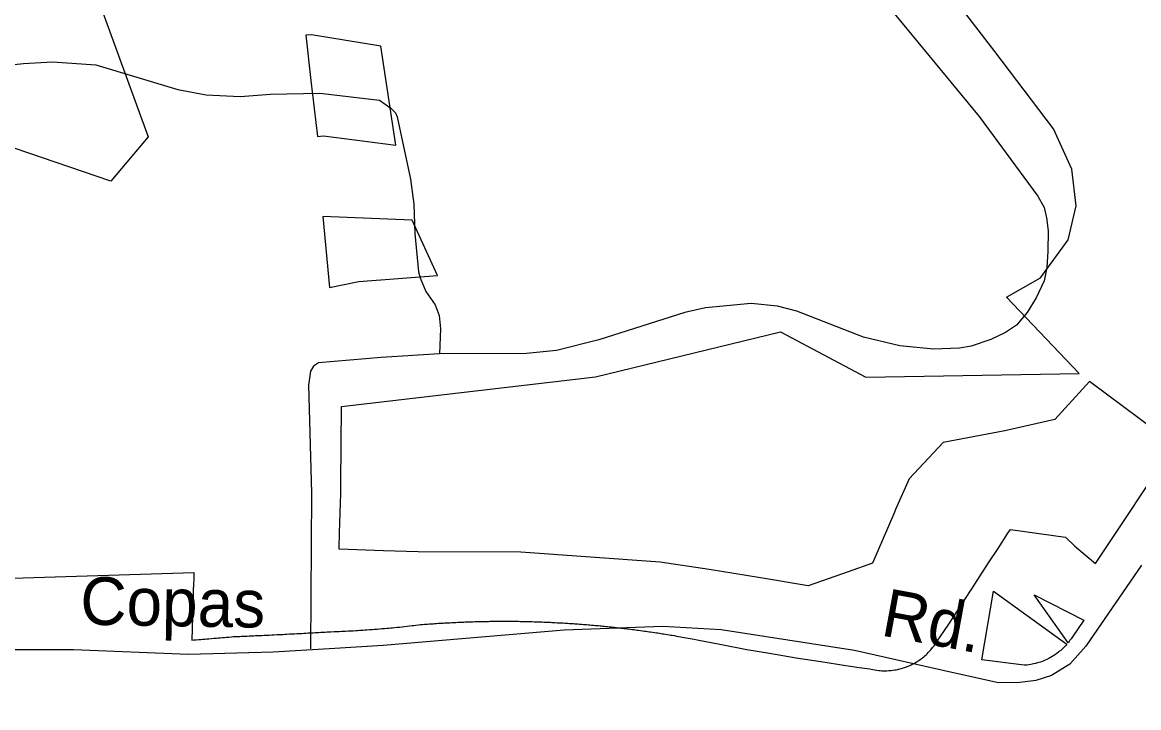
# Model space of a CAD drawing. Extents: x 2104537 to 2336408, y 34176 to 229611.
# Drawn here: x 2188949 to 2191166, y 71492 to 72854 of the extents above; entities that cross this region are included whole.
import ezdxf

# ---------------------------------------------------------------- set-up
doc = ezdxf.new("R2010")
doc.units = 0
for name, color, linetype in [('Default', 7, 'Continuous'), ('Exist Boundary Political City Limit New', 7, 'Continuous'), ('Exist Boundary Political City Limit New Hole', 7, 'Continuous'), ('Exist Road Non-System Type 51', 7, 'Continuous'), ('Exist Road Secondary Type 51 Attributed', 7, 'Continuous'), ('Exist Road Secondary Type 51 Label', 7, 'Continuous'), ('Map Preparation Boundary City Limit Buffer Line', 7, 'Continuous')]:
    doc.layers.add(name, color=color, linetype=linetype)

msp = doc.modelspace()

# ---------------------------------------------------------------- linework, layer by layer
at = {"layer": 'Default'}
msp.add_lwpolyline([(2191028, 71623.4), (2191026, 71621), (2190958.5, 71716.5), (2191057.5, 71666.1), (2191034.5, 71632.9), (2191032, 71629.1), (2191029.8, 71625.8), (2191028, 71623.4)], dxfattribs=at)
at = {"layer": 'Exist Boundary Political City Limit New'}
for points in [[(2190848.2, 73649.9), (2190965.5, 73729.3), (2190906.2, 73787.7), (2190043, 73266), (2189801, 73196.1), (2189510.8, 73174.6), (2189172, 73212.3), (2188975.2, 73239.3), (2189198.2, 72626.9), (2189124.5, 72538.3), (2188932.5, 72604), (2188893, 72778.3), (2188890.5, 72884.7), (2188751.8, 72791.9), (2188758.5, 71744.1), (2189289.5, 71760.6), (2189289.2, 71756.6), (2189289.2, 71753.6)], [(2190698.2, 71570.9), (2190701, 71571.8), (2190704.8, 71573.1), (2190707.5, 71574.2), (2190710.2, 71575.4), (2190714, 71577.1), (2190717.5, 71578.8), (2190721, 71580.7), (2190724.5, 71582.7), (2190728, 71584.9), (2190731.2, 71587.1), (2190734.5, 71589.4), (2190736.8, 71591.3), (2190739.2, 71593.2), (2190741.5, 71595.1), (2190743.8, 71597.1), (2190746, 71599.2), (2190748, 71601.3), (2190750.8, 71604.2), (2190753.5, 71607.1), (2190757, 71611.5), (2190759.8, 71615), (2190762, 71618.3), (2190764.5, 71622), (2190789, 71657.8), (2190832, 71724), (2190834.8, 71727.9), (2190868.2, 71780), (2190887, 71808.5), (2190906.5, 71838.6), (2190911.5, 71845.8), (2191021.2, 71831.1), (2191039.5, 71813.2), (2191080.2, 71778.6), (2191237.5, 72014.6), (2191068.5, 72140.2), (2191000, 72064.8), (2190900.2, 72042.2), (2190778, 72019.3), (2190710, 71946.8), (2190683.5, 71885.7), (2190679.8, 71877), (2190669.2, 71852.5), (2190637.5, 71779.3), (2190589, 71762.1), (2190510, 71734), (2190410.8, 71750.5), (2190313.2, 71766.7), (2190215.5, 71781.3), (2189938.8, 71800.9), (2189734.8, 71801.9), (2189666.2, 71803.8), (2189578.2, 71807), (2189578.5, 71841.2), (2189578.8, 71844.5), (2189578.8, 71847.5), (2189579, 71851.5), (2189579.2, 71855.5), (2189579.2, 71858.5), (2189579.2, 71861.5), (2189579.5, 71864.5), (2189579.5, 71867.5), (2189579.8, 71871.5), (2189579.8, 71874.5), (2189580, 71877.5), (2189580, 71880.5), (2189580.2, 71883.5), (2189580.2, 71887.5), (2189580.5, 71891.5), (2189580.5, 71894.5), (2189580.5, 71897.5), (2189580.8, 71901.5), (2189580.8, 71905.5), (2189581, 71909.5), (2189581, 71913.5), (2189581.2, 71917.5), (2189581.2, 71921.5), (2189581.2, 71924.5), (2189581.5, 71927.5), (2189581.5, 71930.5), (2189581.5, 71933.5), (2189581.5, 71937.3), (2189582.5, 72090.5), (2190087.5, 72149.3), (2190454.8, 72238.7), (2190624, 72149.2), (2191048.2, 72156.2), (2190904, 72307.8), (2190971.2, 72346.4), (2191026.2, 72421.6), (2191042.2, 72489.4), (2191033.5, 72562.5), (2190997.2, 72642.6), (2190880.2, 72796.4), (2190739, 72980.9)], [(2189289.2, 71753.6), (2189289.2, 71750.6), (2189289, 71746.6), (2189289, 71743.6), (2189288.8, 71740.6), (2189288.5, 71736.6), (2189288.5, 71732.7), (2189288.2, 71729.7), (2189288.2, 71726.7), (2189288, 71723.7), (2189288, 71720.4), (2189285.2, 71626.2), (2189289, 71626.6), (2189294, 71627), (2189299, 71627.4), (2189302.8, 71627.7), (2189306.5, 71628), (2189311.5, 71628.4), (2189315.2, 71628.7), (2189319, 71629), (2189324, 71629.4), (2189329, 71629.8), (2189334, 71630.2), (2189337.8, 71630.5), (2189341.5, 71630.9), (2189346.5, 71631.3), (2189350.2, 71631.6), (2189354, 71631.9), (2189358.8, 71632.3), (2189363.8, 71632.8), (2189367.5, 71633.1), (2189371.8, 71633.3), (2189376.8, 71633.5), (2189380.5, 71633.7), (2189384, 71633.8), (2189387.8, 71634), (2189391.5, 71634.1), (2189395.2, 71634.3), (2189399, 71634.5), (2189404, 71634.7), (2189407.8, 71634.9), (2189411.5, 71635.1), (2189416.5, 71635.3), (2189420.2, 71635.5), (2189424, 71635.7), (2189429, 71635.9), (2189434, 71636.1), (2189439, 71636.4), (2189444, 71636.6), (2189449, 71636.9), (2189454, 71637.1), (2189457.8, 71637.3), (2189461.5, 71637.5), (2189466.5, 71637.7), (2189470.2, 71637.9), (2189474, 71638.1), (2189479, 71638.4), (2189484, 71638.6), (2189489, 71638.9), (2189494, 71639.2), (2189499, 71639.4), (2189504, 71639.7), (2189507.8, 71639.9), (2189511.5, 71640.1), (2189516.5, 71640.4), (2189521.5, 71640.6), (2189526.5, 71640.9), (2189530.2, 71641.1), (2189534, 71641.3), (2189537.8, 71641.5), (2189541.5, 71641.8), (2189546.5, 71642), (2189550.2, 71642.2), (2189554, 71642.5), (2189557.8, 71642.7), (2189561.5, 71642.9), (2189568.2, 71643.2), (2189573.2, 71643.4), (2189578.2, 71643.6), (2189583.2, 71643.8), (2189587, 71644), (2189590.8, 71644.1), (2189595.8, 71644.4), (2189600.8, 71644.7), (2189605.8, 71644.9), (2189610.8, 71645.2), (2189614.5, 71645.5), (2189618.2, 71645.7), (2189622, 71645.9), (2189625.8, 71646.2), (2189629.5, 71646.5), (2189633.2, 71646.7), (2189638.2, 71647.1), (2189643.2, 71647.4), (2189648.2, 71647.8), (2189653.2, 71648.2), (2189658, 71648.6), (2189663, 71649), (2189668, 71649.5), (2189673, 71649.9)], [(2190943.8, 71576.7), (2190939, 71576.6), (2190854.5, 71586.9), (2190878, 71723.8), (2191023.5, 71618), (2191021.5, 71615.7), (2191019.5, 71613.5), (2191016.8, 71610.7), (2191013.8, 71607.9), (2191011.5, 71605.9), (2191009.2, 71604), (2191007, 71602.1), (2191004.5, 71600.2), (2191001.2, 71597.9), (2190998, 71595.7), (2190994.5, 71593.5), (2190991.2, 71591.5), (2190987.8, 71589.6), (2190984, 71587.9), (2190980.5, 71586.2), (2190977.8, 71585), (2190974.8, 71583.9), (2190971, 71582.6), (2190968.2, 71581.7), (2190965.5, 71580.8), (2190961.5, 71579.8), (2190957.5, 71578.9), (2190954.8, 71578.2), (2190951.8, 71577.7), (2190947.8, 71577.1), (2190943.8, 71576.7)], [(2189673, 71649.9), (2189676.8, 71650.2), (2189680.5, 71650.6), (2189684.2, 71650.9), (2189688, 71651.3), (2189693, 71651.8), (2189698, 71652.3), (2189703, 71652.8), (2189707.8, 71653.4), (2189712.8, 71653.9), (2189717.8, 71654.5), (2189722.8, 71655.1), (2189726.5, 71655.6), (2189730.2, 71656), (2189735.8, 71656.7), (2189739.5, 71657), (2189743.5, 71657.4), (2189747.5, 71657.7), (2189750.5, 71657.9), (2189753.5, 71658.1), (2189757.5, 71658.4), (2189761.5, 71658.7), (2189764.5, 71658.9), (2189767.5, 71659.1), (2189771.5, 71659.4), (2189775.5, 71659.7), (2189778.5, 71659.8), (2189781.5, 71660), (2189784.5, 71660.2), (2189787.5, 71660.4), (2189790.5, 71660.6), (2189793.5, 71660.7), (2189797.5, 71660.9), (2189801.5, 71661.1), (2189805.5, 71661.3), (2189809.5, 71661.5), (2189813.5, 71661.7), (2189817.5, 71661.9), (2189821.5, 71662.1), (2189825.5, 71662.2), (2189828.5, 71662.3), (2189831.5, 71662.5), (2189835.5, 71662.6), (2189839.5, 71662.7), (2189843.5, 71662.9), (2189847.5, 71663), (2189851.5, 71663.1), (2189855.5, 71663.2), (2189859.5, 71663.3), (2189863.5, 71663.4), (2189867.5, 71663.4), (2189871.5, 71663.5), (2189874.5, 71663.5), (2189877.5, 71663.6), (2189881.5, 71663.6), (2189885.5, 71663.7), (2189889.5, 71663.7), (2189893.5, 71663.7), (2189897.5, 71663.8), (2189901.5, 71663.8), (2189904.5, 71663.8), (2189907.5, 71663.8), (2189911.5, 71663.8), (2189915.5, 71663.8), (2189919.5, 71663.7), (2189923.5, 71663.7), (2189927.5, 71663.6), (2189931.5, 71663.6), (2189934.5, 71663.6), (2189937.5, 71663.5), (2189941.5, 71663.4), (2189945.5, 71663.4), (2189949.5, 71663.3), (2189953.5, 71663.2), (2189957.5, 71663.1), (2189961.5, 71663), (2189965.5, 71662.9), (2189969.5, 71662.7), (2189973.5, 71662.6), (2189977.5, 71662.5), (2189981.5, 71662.3), (2189984.5, 71662.2), (2189987.5, 71662.1), (2189990.5, 71662), (2189993.5, 71661.8), (2189997.5, 71661.6), (2190000.5, 71661.5), (2190003.5, 71661.4), (2190007.2, 71661.1), (2190011.2, 71660.9), (2190014.2, 71660.8), (2190017.2, 71660.6), (2190020.2, 71660.5), (2190023.2, 71660.3), (2190026.2, 71660.1), (2190029.2, 71659.9), (2190032.2, 71659.7), (2190035.2, 71659.5), (2190039.2, 71659.3), (2190043.2, 71659)], [(2190043.2, 71659), (2190046.2, 71658.8), (2190049.2, 71658.6), (2190052.2, 71658.4), (2190055.2, 71658.1), (2190059.2, 71657.8), (2190063.2, 71657.5), (2190066.2, 71657.3), (2190069.2, 71657.1), (2190073.2, 71656.7), (2190076.2, 71656.5), (2190079.2, 71656.2), (2190083.2, 71655.9), (2190086.2, 71655.6), (2190089.2, 71655.3), (2190093.2, 71655), (2190096.2, 71654.7), (2190099, 71654.4), (2190102, 71654.1), (2190105, 71653.8), (2190108, 71653.5), (2190111, 71653.2), (2190115, 71652.8), (2190118, 71652.5), (2190121, 71652.1), (2190125, 71651.7), (2190129, 71651.3), (2190132, 71650.9), (2190135, 71650.6), (2190138, 71650.2), (2190140.8, 71649.9), (2190143.8, 71649.5), (2190146.8, 71649.2), (2190149.8, 71648.8), (2190152.8, 71648.5), (2190156.8, 71648), (2190160.8, 71647.5), (2190163.8, 71647.1), (2190166.8, 71646.7), (2190169.8, 71646.3), (2190172.5, 71645.9), (2190176.5, 71645.4), (2190180.5, 71644.8), (2190184.5, 71644.3), (2190187.5, 71643.9), (2190190.5, 71643.4), (2190193.5, 71643), (2190196.5, 71642.6), (2190200.2, 71642), (2190204.2, 71641.4), (2190208.2, 71640.8), (2190211.2, 71640.4), (2190214.2, 71639.9), (2190217.2, 71639.4), (2190220, 71639), (2190223, 71638.5), (2190226, 71638), (2190230, 71637.4), (2190234, 71636.7), (2190237, 71636.2), (2190239.8, 71635.8), (2190243.8, 71635.1), (2190247.8, 71634.4), (2190251.8, 71633.7), (2190255.8, 71633), (2190259.5, 71632.3), (2190263.5, 71631.6), (2190267.5, 71630.9), (2190271.2, 71630.2), (2190275.2, 71629.5), (2190279.2, 71628.7), (2190283.5, 71627.9), (2190289, 71626.9), (2190334, 71618.3), (2190387.5, 71607.9), (2190433, 71600), (2190485.8, 71590.9), (2190534.8, 71583.7), (2190584.5, 71575.6), (2190610.8, 71572.1), (2190632, 71569.1), (2190635, 71568.4), (2190638, 71567.8), (2190641.8, 71567), (2190645.8, 71566.4), (2190649.8, 71566), (2190652.8, 71565.7), (2190655.8, 71565.5), (2190658.8, 71565.4), (2190661.8, 71565.3), (2190665.8, 71565.4), (2190669.8, 71565.6), (2190673.8, 71565.9), (2190677.8, 71566.3), (2190681.8, 71566.9), (2190684.5, 71567.4), (2190687.5, 71568), (2190691.5, 71569), (2190695.2, 71570), (2190698.2, 71570.9)]]:
    msp.add_lwpolyline(points, dxfattribs=at)
at = {"layer": 'Exist Boundary Political City Limit New Hole'}
for points in [[(2189521.8, 72738.5), (2189535, 72627.5), (2189547, 72628.9), (2189690.8, 72610.1), (2189660.8, 72807.1), (2189523, 72829.6), (2189512, 72828.7), (2189521.8, 72738.5)], [(2189545.2, 72468), (2189559, 72327.3), (2189617, 72339.3), (2189773, 72351.2), (2189723.2, 72460.9), (2189545.2, 72468)]]:
    msp.add_lwpolyline(points, dxfattribs=at)
at = {"layer": 'Exist Road Non-System Type 51'}
for points in [[(2190671.2, 72882.9), (2190849.7, 72667.1), (2190966.1, 72508.7), (2190978.5, 72486.2), (2190983.3, 72465.4), (2190986.4, 72440.1), (2190985.6, 72399.1), (2190983.7, 72366.7), (2190978.3, 72340.2), (2190962.9, 72306.7), (2190944.6, 72277.2), (2190923.4, 72252), (2190901.5, 72237.7), (2190872.4, 72223.8), (2190833.7, 72210.8), (2190810, 72206.6), (2190758.8, 72204.3), (2190692, 72210.9), (2190619.5, 72228.3), (2190487, 72280.4), (2190448.8, 72290), (2190396.7, 72295.3), (2190305.6, 72286.6), (2190264.8, 72277.5), (2190093.5, 72223.4), (2190009.7, 72201.7), (2189949.9, 72195.7), (2189777.6, 72195.4)], [(2188932, 72770.3), (2188950.8, 72772.7), (2189008.7, 72775.8), (2189094.5, 72769.9), (2189257.6, 72720.8), (2189313.5, 72709.9), (2189381.3, 72706.6), (2189441.5, 72711.4), (2189539.6, 72713.4), (2189658.4, 72699.6), (2189680.4, 72683.8), (2189689.8, 72674.4), (2189693.5, 72666.2), (2189719.4, 72542.6), (2189726, 72492.6), (2189728.4, 72434.5), (2189735.8, 72358.6), (2189738.6, 72346.1), (2189750.2, 72318.9), (2189768.4, 72293), (2189776.8, 72271.2), (2189779.3, 72245.2), (2189777.6, 72195.4)], [(2189777.6, 72195.4), (2189661.3, 72187.8), (2189536.8, 72177.1), (2189526.8, 72171), (2189521.1, 72161), (2189517.2, 72132.8), (2189523, 71918.8), (2189520.9, 71608.8)]]:
    msp.add_lwpolyline(points, dxfattribs=at)
at = {"layer": 'Exist Road Secondary Type 51 Attributed'}
msp.add_lwpolyline([(2191171.8, 71775.1), (2191061.4, 71614.1), (2191029.5, 71578.1), (2190993.3, 71555.7), (2190962.2, 71546.2), (2190930.3, 71541.9), (2190887.7, 71541.2), (2190800.9, 71560.8), (2190602, 71605.7), (2190336.6, 71646.4), (2190221.2, 71653), (2190024.9, 71646.3), (2189665.1, 71615.8), (2189569.4, 71609.4), (2189446.9, 71602.5), (2189278.7, 71597.9), (2189049.9, 71607.1), (2188934.4, 71607.1), (2188885.9, 71607.1), (2188793.4, 71590.9), (2188696.4, 71556.3), (2188590.1, 71503.1), (2188426, 71408.3)], dxfattribs=at)
at = {"layer": 'Map Preparation Boundary City Limit Buffer Line'}
for points in [[(2190848.2, 73649.9), (2190965.5, 73729.3), (2190906.2, 73787.7), (2190043, 73266), (2189801, 73196.1), (2189510.8, 73174.6), (2189172, 73212.3), (2188975.2, 73239.3), (2189198.2, 72626.9), (2189124.5, 72538.3), (2188932.5, 72604), (2188893, 72778.3), (2188890.5, 72884.7), (2188751.8, 72791.9), (2188758.5, 71744.1), (2189289.5, 71760.6), (2189289.2, 71756.6), (2189289.2, 71753.6)], [(2190698.2, 71570.9), (2190701, 71571.8), (2190704.8, 71573.1), (2190707.5, 71574.2), (2190710.2, 71575.4), (2190714, 71577.1), (2190717.5, 71578.8), (2190721, 71580.7), (2190724.5, 71582.7), (2190728, 71584.9), (2190731.2, 71587.1), (2190734.5, 71589.4), (2190736.8, 71591.3), (2190739.2, 71593.2), (2190741.5, 71595.1), (2190743.8, 71597.1), (2190746, 71599.2), (2190748, 71601.3), (2190750.8, 71604.2), (2190753.5, 71607.1), (2190757, 71611.5), (2190759.8, 71615), (2190762, 71618.3), (2190764.5, 71622), (2190789, 71657.8), (2190832, 71724), (2190834.8, 71727.9), (2190868.2, 71780), (2190887, 71808.5), (2190906.5, 71838.6), (2190911.5, 71845.8), (2191021.2, 71831.1), (2191039.5, 71813.2), (2191080.2, 71778.6), (2191237.5, 72014.6), (2191068.5, 72140.2), (2191000, 72064.8), (2190900.2, 72042.2), (2190778, 72019.3), (2190710, 71946.8), (2190683.5, 71885.7), (2190679.8, 71877), (2190669.2, 71852.5), (2190637.5, 71779.3), (2190589, 71762.1), (2190510, 71734), (2190410.8, 71750.5), (2190313.2, 71766.7), (2190215.5, 71781.3), (2189938.8, 71800.9), (2189734.8, 71801.9), (2189666.2, 71803.8), (2189578.2, 71807), (2189578.5, 71841.2), (2189578.8, 71844.5), (2189578.8, 71847.5), (2189579, 71851.5), (2189579.2, 71855.5), (2189579.2, 71858.5), (2189579.2, 71861.5), (2189579.5, 71864.5), (2189579.5, 71867.5), (2189579.8, 71871.5), (2189579.8, 71874.5), (2189580, 71877.5), (2189580, 71880.5), (2189580.2, 71883.5), (2189580.2, 71887.5), (2189580.5, 71891.5), (2189580.5, 71894.5), (2189580.5, 71897.5), (2189580.8, 71901.5), (2189580.8, 71905.5), (2189581, 71909.5), (2189581, 71913.5), (2189581.2, 71917.5), (2189581.2, 71921.5), (2189581.2, 71924.5), (2189581.5, 71927.5), (2189581.5, 71930.5), (2189581.5, 71933.5), (2189581.5, 71937.3), (2189582.5, 72090.5), (2190087.5, 72149.3), (2190454.8, 72238.7), (2190624, 72149.2), (2191048.2, 72156.2), (2190904, 72307.8), (2190971.2, 72346.4), (2191026.2, 72421.6), (2191042.2, 72489.4), (2191033.5, 72562.5), (2190997.2, 72642.6), (2190880.2, 72796.4), (2190739, 72980.9)], [(2189521.8, 72738.5), (2189535, 72627.5), (2189547, 72628.9), (2189690.8, 72610.1), (2189660.8, 72807.1), (2189523, 72829.6), (2189512, 72828.7), (2189521.8, 72738.5)], [(2189545.2, 72468), (2189559, 72327.3), (2189617, 72339.3), (2189773, 72351.2), (2189723.2, 72460.9), (2189545.2, 72468)], [(2189289.2, 71753.6), (2189289.2, 71750.6), (2189289, 71746.6), (2189289, 71743.6), (2189288.8, 71740.6), (2189288.5, 71736.6), (2189288.5, 71732.7), (2189288.2, 71729.7), (2189288.2, 71726.7), (2189288, 71723.7), (2189288, 71720.4), (2189285.2, 71626.2), (2189289, 71626.6), (2189294, 71627), (2189299, 71627.4), (2189302.8, 71627.7), (2189306.5, 71628), (2189311.5, 71628.4), (2189315.2, 71628.7), (2189319, 71629), (2189324, 71629.4), (2189329, 71629.8), (2189334, 71630.2), (2189337.8, 71630.5), (2189341.5, 71630.9), (2189346.5, 71631.3), (2189350.2, 71631.6), (2189354, 71631.9), (2189358.8, 71632.3), (2189363.8, 71632.8), (2189367.5, 71633.1), (2189371.8, 71633.3), (2189376.8, 71633.5), (2189380.5, 71633.7), (2189384, 71633.8), (2189387.8, 71634), (2189391.5, 71634.1), (2189395.2, 71634.3), (2189399, 71634.5), (2189404, 71634.7), (2189407.8, 71634.9), (2189411.5, 71635.1), (2189416.5, 71635.3), (2189420.2, 71635.5), (2189424, 71635.7), (2189429, 71635.9), (2189434, 71636.1), (2189439, 71636.4), (2189444, 71636.6), (2189449, 71636.9), (2189454, 71637.1), (2189457.8, 71637.3), (2189461.5, 71637.5), (2189466.5, 71637.7), (2189470.2, 71637.9), (2189474, 71638.1), (2189479, 71638.4), (2189484, 71638.6), (2189489, 71638.9), (2189494, 71639.2), (2189499, 71639.4), (2189504, 71639.7), (2189507.8, 71639.9), (2189511.5, 71640.1), (2189516.5, 71640.4), (2189521.5, 71640.6), (2189526.5, 71640.9), (2189530.2, 71641.1), (2189534, 71641.3), (2189537.8, 71641.5), (2189541.5, 71641.8), (2189546.5, 71642), (2189550.2, 71642.2), (2189554, 71642.5), (2189557.8, 71642.7), (2189561.5, 71642.9), (2189568.2, 71643.2), (2189573.2, 71643.4), (2189578.2, 71643.6), (2189583.2, 71643.8), (2189587, 71644), (2189590.8, 71644.1), (2189595.8, 71644.4), (2189600.8, 71644.7), (2189605.8, 71644.9), (2189610.8, 71645.2), (2189614.5, 71645.5), (2189618.2, 71645.7), (2189622, 71645.9), (2189625.8, 71646.2), (2189629.5, 71646.5), (2189633.2, 71646.7), (2189638.2, 71647.1), (2189643.2, 71647.4), (2189648.2, 71647.8), (2189653.2, 71648.2), (2189658, 71648.6), (2189663, 71649), (2189668, 71649.5), (2189673, 71649.9)], [(2190943.8, 71576.7), (2190939, 71576.6), (2190854.5, 71586.9), (2190878, 71723.8), (2191023.5, 71618), (2191021.5, 71615.7), (2191019.5, 71613.5), (2191016.8, 71610.7), (2191013.8, 71607.9), (2191011.5, 71605.9), (2191009.2, 71604), (2191007, 71602.1), (2191004.5, 71600.2), (2191001.2, 71597.9), (2190998, 71595.7), (2190994.5, 71593.5), (2190991.2, 71591.5), (2190987.8, 71589.6), (2190984, 71587.9), (2190980.5, 71586.2), (2190977.8, 71585), (2190974.8, 71583.9), (2190971, 71582.6), (2190968.2, 71581.7), (2190965.5, 71580.8), (2190961.5, 71579.8), (2190957.5, 71578.9), (2190954.8, 71578.2), (2190951.8, 71577.7), (2190947.8, 71577.1), (2190943.8, 71576.7)], [(2189673, 71649.9), (2189676.8, 71650.2), (2189680.5, 71650.6), (2189684.2, 71650.9), (2189688, 71651.3), (2189693, 71651.8), (2189698, 71652.3), (2189703, 71652.8), (2189707.8, 71653.4), (2189712.8, 71653.9), (2189717.8, 71654.5), (2189722.8, 71655.1), (2189726.5, 71655.6), (2189730.2, 71656), (2189735.8, 71656.7), (2189739.5, 71657), (2189743.5, 71657.4), (2189747.5, 71657.7), (2189750.5, 71657.9), (2189753.5, 71658.1), (2189757.5, 71658.4), (2189761.5, 71658.7), (2189764.5, 71658.9), (2189767.5, 71659.1), (2189771.5, 71659.4), (2189775.5, 71659.7), (2189778.5, 71659.8), (2189781.5, 71660), (2189784.5, 71660.2), (2189787.5, 71660.4), (2189790.5, 71660.6), (2189793.5, 71660.7), (2189797.5, 71660.9), (2189801.5, 71661.1), (2189805.5, 71661.3), (2189809.5, 71661.5), (2189813.5, 71661.7), (2189817.5, 71661.9), (2189821.5, 71662.1), (2189825.5, 71662.2), (2189828.5, 71662.3), (2189831.5, 71662.5), (2189835.5, 71662.6), (2189839.5, 71662.7), (2189843.5, 71662.9), (2189847.5, 71663), (2189851.5, 71663.1), (2189855.5, 71663.2), (2189859.5, 71663.3), (2189863.5, 71663.4), (2189867.5, 71663.4), (2189871.5, 71663.5), (2189874.5, 71663.5), (2189877.5, 71663.6), (2189881.5, 71663.6), (2189885.5, 71663.7), (2189889.5, 71663.7), (2189893.5, 71663.7), (2189897.5, 71663.8), (2189901.5, 71663.8), (2189904.5, 71663.8), (2189907.5, 71663.8), (2189911.5, 71663.8), (2189915.5, 71663.8), (2189919.5, 71663.7), (2189923.5, 71663.7), (2189927.5, 71663.6), (2189931.5, 71663.6), (2189934.5, 71663.6), (2189937.5, 71663.5), (2189941.5, 71663.4), (2189945.5, 71663.4), (2189949.5, 71663.3), (2189953.5, 71663.2), (2189957.5, 71663.1), (2189961.5, 71663), (2189965.5, 71662.9), (2189969.5, 71662.7), (2189973.5, 71662.6), (2189977.5, 71662.5), (2189981.5, 71662.3), (2189984.5, 71662.2), (2189987.5, 71662.1), (2189990.5, 71662), (2189993.5, 71661.8), (2189997.5, 71661.6), (2190000.5, 71661.5), (2190003.5, 71661.4), (2190007.2, 71661.1), (2190011.2, 71660.9), (2190014.2, 71660.8), (2190017.2, 71660.6), (2190020.2, 71660.5), (2190023.2, 71660.3), (2190026.2, 71660.1), (2190029.2, 71659.9), (2190032.2, 71659.7), (2190035.2, 71659.5), (2190039.2, 71659.3), (2190043.2, 71659)], [(2190043.2, 71659), (2190046.2, 71658.8), (2190049.2, 71658.6), (2190052.2, 71658.4), (2190055.2, 71658.1), (2190059.2, 71657.8), (2190063.2, 71657.5), (2190066.2, 71657.3), (2190069.2, 71657.1), (2190073.2, 71656.7), (2190076.2, 71656.5), (2190079.2, 71656.2), (2190083.2, 71655.9), (2190086.2, 71655.6), (2190089.2, 71655.3), (2190093.2, 71655), (2190096.2, 71654.7), (2190099, 71654.4), (2190102, 71654.1), (2190105, 71653.8), (2190108, 71653.5), (2190111, 71653.2), (2190115, 71652.8), (2190118, 71652.5), (2190121, 71652.1), (2190125, 71651.7), (2190129, 71651.3), (2190132, 71650.9), (2190135, 71650.6), (2190138, 71650.2), (2190140.8, 71649.9), (2190143.8, 71649.5), (2190146.8, 71649.2), (2190149.8, 71648.8), (2190152.8, 71648.5), (2190156.8, 71648), (2190160.8, 71647.5), (2190163.8, 71647.1), (2190166.8, 71646.7), (2190169.8, 71646.3), (2190172.5, 71645.9), (2190176.5, 71645.4), (2190180.5, 71644.8), (2190184.5, 71644.3), (2190187.5, 71643.9), (2190190.5, 71643.4), (2190193.5, 71643), (2190196.5, 71642.6), (2190200.2, 71642), (2190204.2, 71641.4), (2190208.2, 71640.8), (2190211.2, 71640.4), (2190214.2, 71639.9), (2190217.2, 71639.4), (2190220, 71639), (2190223, 71638.5), (2190226, 71638), (2190230, 71637.4), (2190234, 71636.7), (2190237, 71636.2), (2190239.8, 71635.8), (2190243.8, 71635.1), (2190247.8, 71634.4), (2190251.8, 71633.7), (2190255.8, 71633), (2190259.5, 71632.3), (2190263.5, 71631.6), (2190267.5, 71630.9), (2190271.2, 71630.2), (2190275.2, 71629.5), (2190279.2, 71628.7), (2190283.5, 71627.9), (2190289, 71626.9), (2190334, 71618.3), (2190387.5, 71607.9), (2190433, 71600), (2190485.8, 71590.9), (2190534.8, 71583.7), (2190584.5, 71575.6), (2190610.8, 71572.1), (2190632, 71569.1), (2190635, 71568.4), (2190638, 71567.8), (2190641.8, 71567), (2190645.8, 71566.4), (2190649.8, 71566), (2190652.8, 71565.7), (2190655.8, 71565.5), (2190658.8, 71565.4), (2190661.8, 71565.3), (2190665.8, 71565.4), (2190669.8, 71565.6), (2190673.8, 71565.9), (2190677.8, 71566.3), (2190681.8, 71566.9), (2190684.5, 71567.4), (2190687.5, 71568), (2190691.5, 71569), (2190695.2, 71570), (2190698.2, 71570.9)]]:
    msp.add_lwpolyline(points, dxfattribs=at)

# ---------------------------------------------------------------- texts
at = {"layer": 'Exist Road Secondary Type 51 Label'}
for s, rotation, p in [('Copas', 359.0109, (2189063.1, 71657.1)), ('Rd.', 349.5288, (2190651.6, 71636))]:
    msp.add_text(s, height=95, rotation=rotation, dxfattribs=at).set_placement(p)

doc.saveas('drawing.dxf')
